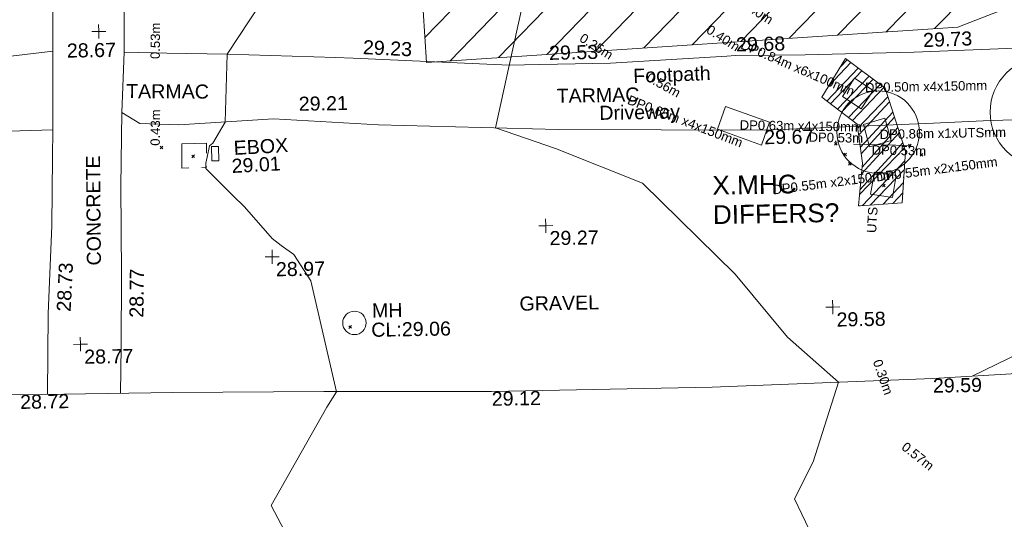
# Model space of a CAD drawing. Header units: millimetres. Extents: x -287732 to 520720, y -103372 to 287754.
# Tile 269 of 380: x 16843 to 43124, y 173212 to 186551. Entities that reach past the tile are written whole.
import ezdxf

# ---------------------------------------------------------------- set-up
doc = ezdxf.new("R2010")
doc.units = ezdxf.units.MM
for name, pattern in [('IMPORT-GAS-LP-MP-QLB2 _2_', [3750, 1500, -300.0000000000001, 0, -1300, 150, -300.0000000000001, 0, -200]), ('IMPORT-HIDDEN2 _3_', [4762.5, 3175, -1587.5]), ('IMPORT-UG_ELEC_QLB2 _2_', [2500, 1500, -300.0000000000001, 0, -50, 150, -300.0000000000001, 0, -200]), ('IMPORT-UG_ELEC_STREET LIGHTING_QLB2 _2_', [2700, 1500, -300.0000000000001, 0, -250, 150, -300.0000000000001, 0, -200]), ('IMPORT-UG_UNIDENTIFIED_QLA _2_', [2350, 1500, -300.0000000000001, 0, -50, 150, -300.0000000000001, 0, -50])]:
    doc.linetypes.add(name, pattern=pattern)
for name, color, linetype, lineweight in [('00_TOPO_DRIVE_WAY', 7, 'Continuous', 9), ('00_TOPO_ROAD_EDGE', 7, 'Continuous', 9), ('00_TOPO_SURFACE', 7, 'Continuous', 9), ('00_TOPO_SURVEY_TEXT', 7, 'Continuous', 9), ('00_UAV_SURVEY_TEXT', 7, 'Continuous', 9), ('GEN-TEXT', 7, 'Continuous', 9), ('SM-QC COMPLETED', 7, 'Continuous', 9)]:
    doc.layers.add(name, color=color, linetype=linetype, lineweight=lineweight)
for name, color, linetype, lineweight, true_color in [('00_TOPO_ESB_BOX', 240, 'Continuous', 9, 0xff003f), ('00_TOPO_FOOTPATH', 7, 'Continuous', 9, 0xa50000), ('00_TOPO_FURN_BARRIER_2D', 7, 'Continuous', 9, 0x666666), ('00_TOPO_LEVEL_SPOT', 7, 'Continuous', 9, 0x666666), ('00_TOPO_SERV_MH', 7, 'Continuous', 9, 0x666666), ('00_UAV_FOOTPATH', 7, 'Continuous', 9, 0xa50000), ('01_DTM_CONTOUR_MNR', 7, 'Continuous', 9, 0xa5a552), ('12333-PUM-2D-U-0001-C01 - Rev2_REVIT IMPORT_dwg', 7, 'Continuous', 9, 0x767676), ('PUM-CHAMBER EXTENTS', 6, 'IMPORT-HIDDEN2 _3_', 9, 0xff00ff), ('PUM-ELECTRIC-MH', 1, 'Continuous', 9, 0xff0000), ('PUM-ELECTRIC-QLB2', 1, 'IMPORT-UG_ELEC_QLB2 _2_', 9, 0xff0000), ('PUM-GAS-LP-MP-QLB2', 2, 'IMPORT-GAS-LP-MP-QLB2 _2_', 9, 0xffff00), ('PUM-GAS-NOTES', 2, 'Continuous', 9, 0xffff00), ('PUM-UNABLE TO SURVEY', 190, 'Continuous', 9, 0x7f00ff), ('PUM-UNIDENTIFIED UTILITIES-QLA', 7, 'IMPORT-UG_UNIDENTIFIED_QLA _2_', 9, 0x52a500)]:
    doc.layers.add(name, color=color, linetype=linetype, lineweight=lineweight, true_color=true_color)
doc.styles.add('Arial', font='arial.ttf', dxfattribs={"height": 500.0000000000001})
doc.styles.add('Arial_1', font='arial.ttf', dxfattribs={"height": 250})
doc.styles.add('Swis721 Lt BT_2', font='swissl.ttf', dxfattribs={"height": 375})

# ---------------------------------------------------------------- blocks, each defined once
blk = doc.blocks.new('12333-PUM-2D-U-0001-C01 - Rev2_REVIT IMPORT_dwg_MM-2077200-Site Location Plan Proposed')
at = {"layer": '00_TOPO_LEVEL_SPOT', "color": 254, "true_color": 0xcccccc, "flags": 128}
for points in [[(0, -500.0000000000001), (0, 0), (-500.0000000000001, 0)], [(500.0000000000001, 0), (0, 0), (0, 500.0000000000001)]]:
    blk.add_lwpolyline(points, dxfattribs=at)
blk = doc.blocks.new('12333-PUM-2D-U-0001-C01 - Rev2_REVIT IMPORT_dwg_MGS62954_T2_Galway_ITM_3d_Rev1-2077680-Site Location Plan Proposed')
at = {"layer": '00_TOPO_DRIVE_WAY', "color": 254, "true_color": 0xcccccc, "flags": 128}
for points in [[(533947310.7138579, 725731693.1597525), (533948599.1790669, 725732292.8675508), (533949364.8963825, 725732849.541381), (533950105.1134104, 725733681.8996902), (533950453.6158828, 725734585.561532), (533950796.9965962, 725736671.5550238), (533950912.4505009, 725740170.8279907), (533951015.7960494, 725742781.650399), (533951124.4683608, 725745445.0481578), (533951288.4688657, 725748596.3189428), (533951375.6958266, 725751100.1535034)], [(533950862.2703093, 725738649.9250047), (533949572.9945023, 725738536.7528106), (533947723.2392966, 725738499.4396844), (533946396.9614592, 725738459.2854577), (533941871.6936597, 725738359.3006822), (533936372.9219523, 725738473.0361657), (533931579.9965787, 725738680.4198532), (533928785.8331761, 725738882.7086323), (533926256.6229934, 725738766.2295657), (533925217.4002548, 725738826.6515307), (533924740.5424624, 725739121.9279413)]]:
    blk.add_lwpolyline(points, dxfattribs=at)
at = {"layer": '00_TOPO_ESB_BOX', "color": 254, "true_color": 0xcccccc}
for p, q in [((533927304.0000001, 725738172.6000001), (533927113.5000001, 725738172.6000001)), ((533927113.5000001, 725738172.6000001), (533927113.5000001, 725737791.6000001)), ((533927304.0000001, 725738172.6000001), (533927304.0000001, 725737791.6000001)), ((533927113.5000001, 725737791.6000001), (533927304.0000001, 725737791.6000001))]:
    blk.add_line(p, q, dxfattribs=at)
at = {"layer": '00_TOPO_FOOTPATH', "color": 254, "true_color": 0xcccccc, "flags": 128}
for points in [[(533925970, 725740690.0000001), (533924824.6577714, 725740739.8871571), (533924883.5097411, 725743171.8788723), (533924982.0307793, 725744622.8284587)], [(533924740.5424624, 725739121.9279413), (533924675.4990678, 725737158.0897944), (533924652.501737, 725734798.8021816), (533924614.8558466, 725732873.9332434), (533924570.0062575, 725731632.1572374)], [(533922619.8776528, 725731637.8206363), (533922680.1741375, 725733783.294085), (533922815.0283206, 725736143.2306827), (533922871.3578695, 725737968.0389736), (533922890.5755876, 725738698.9441912)]]:
    blk.add_lwpolyline(points, dxfattribs=at)
at = {"layer": '00_TOPO_FURN_BARRIER_2D', "color": 254, "true_color": 0xcccccc, "flags": 128}
blk.add_lwpolyline([(533911454.8717364, 725737530.8907015), (533912900.4935217, 725738270.0077589), (533914051.6904413, 725738386.9366655), (533918936.010496, 725738657.6492683), (533920810.5276988, 725738670.4149933), (533922890.5755877, 725738698.9441913), (533922920.4339628, 725740632.0909903), (533922931.9162796, 725741375.5006328), (533922961.8534696, 725743313.7502226), (533922976.4883012, 725744261.265872)], dxfattribs=at)
at = {"layer": '00_TOPO_ROAD_EDGE', "color": 254, "true_color": 0xcccccc, "flags": 128}
blk.add_lwpolyline([(533902300.9219137, 725732135.4102894), (533904170.0000001, 725732080.0000001), (533906610.0000001, 725732030), (533908980, 725731970.0000001), (533911330.0000001, 725731920), (533913910.0000001, 725731840.0000002), (533916210.6784449, 725731768.2505438), (533919083.5527804, 725731708.9590816), (533921889.8371745, 725731639.9407579), (533925962.7294164, 725731628.1126087), (533929995.2847487, 725731583.2459084), (533934476.9002629, 725731502.6879263), (533940368.5367368, 725731515.4835081), (533946256.8135034, 725731648.4314787), (533948650.0000001, 725731750.0000001), (533952160.0000001, 725731910.0000001), (533955150.0000001, 725732150), (533958480, 725732440.0000002), (533961506.5973676, 725732662.43695), (533964004.4636054, 725732853.9435135)], dxfattribs=at)
at = {"layer": '00_TOPO_SERV_MH', "color": 254, "true_color": 0xcccccc}
blk.add_circle((533930849.0094085, 725733401.0100411), 313.7010544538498, dxfattribs=at)
at = {"layer": '00_TOPO_SURFACE', "color": 254, "true_color": 0xcccccc}
blk.add_line((533924740.5424622, 725739121.9279412), (533924824.6577714, 725740739.8871571), dxfattribs=at)
at = {"layer": '00_UAV_FOOTPATH', "color": 254, "true_color": 0xcccccc, "flags": 128}
for points in [[(533915469.9999986, 725740051.1426852), (533918489.9999999, 725740346.1425), (533920444.7502419, 725740542.9284859), (533922922.9101115, 725740792.4064615)], [(533925970, 725740690.0000001), (533927580.2910728, 725740631.0822601), (533930470.1490001, 725740498.8815), (533930936.1613029, 725740469.286821), (533935097.7738052, 725740204.9985504), (533935918.5063865, 725740209.2071245), (533937805.1490001, 725740218.8815), (533940913.2964685, 725740348.5431141), (533941137.149, 725740357.8815001), (533943006.1490001, 725740344.8815), (533945525.149, 725740363.8814999), (533945912.4793455, 725740371.8556033), (533948828.149, 725740431.8814999), (533950922.7365224, 725740430.6841315), (533950911.2265834, 725740430.6907111)]]:
    blk.add_lwpolyline(points, dxfattribs=at)
at = {"layer": '01_DTM_CONTOUR_MNR', "color": 254, "true_color": 0xcccccc, "flags": 128}
for points in [[(533929905.3720683, 725725853.6574577), (533928540.0000001, 725728570.0000001), (533930069.2923029, 725731161.528838), (533930340, 725731570.0000002), (533929705.1795328, 725734546.0061603), (533929265.6863477, 725735256.8083754), (533928928.0861247, 725735497.7033494), (533928694.7821859, 725735694.5313089), (533927963.8750001, 725736553.2656249), (533927667.7112389, 725736846.5709599), (533926950.8977405, 725737589.2515465), (533926954.5004421, 725737733.3244916), (533926995.0837321, 725737894.9003191), (533927061.8181818, 725738197.2727274), (533927154.3290752, 725738263.7759954), (533927490.0000001, 725738820.0000001), (533927580.0000001, 725740630.0000001), (533928494.9898551, 725741982.156976)], [(533942986.1934584, 725727467.9160714), (533942510.0000001, 725728500), (533943022.5092688, 725729481.1818217), (533943740.0000001, 725731590.0000001), (533942395.1880532, 725732816.120354), (533941029.7327896, 725734528.3815206), (533938599.4269278, 725736994.9396888), (533936296.8150216, 725737963.6390673), (533934700.0000001, 725738540.0000001), (533935100, 725740200.0000002), (533936530.0000001, 725746200.0000002), (533938534.7651006, 725748294.5307021), (533939210.0000001, 725749000), (533939223.8742853, 725750101.3428384), (533939290.0000001, 725752600.0000001), (533939509.4095715, 725753442.3139402), (533939719.0094596, 725753783.1466994)]]:
    blk.add_lwpolyline(points, dxfattribs=at)
at = {"xscale": 0.375, "yscale": 0.375, "zscale": 0.375}
for p in [(533924160.0000001, 725741300.0000001), (533935999.403899, 725735906.8044168), (533928682.2446521, 725735204.3081223), (533943621.2334802, 725733600.570355), (533923525.4191474, 725732958.0080047)]:
    blk.add_blockref('12333-PUM-2D-U-0001-C01 - Rev2_REVIT IMPORT_dwg_MM-2077200-Site Location Plan Proposed', p, dxfattribs=at)
at = {"layer": '00_TOPO_DRIVE_WAY', "color": 251, "true_color": 0x666666, "char_height": 375, "attachment_point": 1, "line_spacing_factor": 1.005061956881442, "style": 'Swis721 Lt BT_2'}
for s, insert, width in [('29.21', (533929463.7833302, 725739463.6232133), 1495.902363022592), ('Driveway', (533937481.1482731, 725739080.8248436), 2436.183848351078), ('29.67', (533941871.7, 725738354.5296078), 1495.902363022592)]:
    blk.add_mtext(s, dxfattribs=dict(at, insert=insert, width=width))
at = {"layer": '00_TOPO_ESB_BOX', "color": 251, "true_color": 0x666666, "char_height": 375, "attachment_point": 1, "rotation": 2.1319325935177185, "line_spacing_factor": 1.005061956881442, "style": 'Swis721 Lt BT_2'}
for s, insert, width in [('EBOX', (533927699.4546414, 725738314.9196291), 1619.373669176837), ('29.01', (533927636.9110932, 725737833.9998381), 1495.902363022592)]:
    blk.add_mtext(s, dxfattribs=dict(at, insert=insert, width=width))
at = {"layer": '00_TOPO_FOOTPATH', "color": 251, "true_color": 0x666666, "char_height": 375, "width": 1495.902363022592, "attachment_point": 1, "line_spacing_factor": 1.005061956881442, "style": 'Swis721 Lt BT_2'}
for s, insert, rotation in [('28.73', (533922904.1089423, 725733850.6055946), 86.15520037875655), ('28.77', (533924844.3264813, 725733646.108439), 88.42658077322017)]:
    blk.add_mtext(s, dxfattribs=dict(at, insert=insert, rotation=rotation))
at = {"layer": '00_TOPO_LEVEL_SPOT', "char_height": 375, "width": 1495.902363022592, "attachment_point": 1, "line_spacing_factor": 1.005061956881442, "style": 'Swis721 Lt BT_2'}
for s, insert in [('28.67', (533923299.6140175, 725740991.5460112)), ('29.27', (533936094.4808527, 725735759.4102244)), ('28.97', (533928777.2808528, 725735056.9102244)), ('29.58', (533943716.2808529, 725733453.2102245)), ('28.77', (533923620.4808528, 725732810.6102245))]:
    blk.add_mtext(s, dxfattribs=dict(at, insert=insert))
at = {"layer": '00_TOPO_ROAD_EDGE', "color": 251, "true_color": 0x666666, "char_height": 375, "width": 1495.902363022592, "attachment_point": 1, "line_spacing_factor": 1.005061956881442, "style": 'Swis721 Lt BT_2'}
for s, insert in [('28.72', (533921889.8, 725731635.1296079)), ('29.12', (533934476.9, 725731497.9296081)), ('29.59', (533946256.8, 725731643.6296078))]:
    blk.add_mtext(s, dxfattribs=dict(at, insert=insert))
at = {"layer": '00_TOPO_SERV_MH', "char_height": 375, "attachment_point": 1, "line_spacing_factor": 1.005061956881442, "style": 'Swis721 Lt BT_2'}
for s, insert, width in [('MH', (533931321.9457728, 725733910.5899504), 949.779278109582), ('CL:29.06', (533931294.1253603, 725733396.2296079), 2440.932744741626)]:
    blk.add_mtext(s, dxfattribs=dict(at, insert=insert, width=width))
at = {"layer": '00_TOPO_SURVEY_TEXT', "color": 251, "true_color": 0x666666, "char_height": 375, "attachment_point": 1, "line_spacing_factor": 1.005061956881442, "style": 'Swis721 Lt BT_2'}
for s, insert, width, rotation in [('TARMAC', (533924866.8437606, 725739883.1870908), 2450.430537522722, 358.6634200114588), ('CONCRETE', (533923735.1814401, 725735055.7936487), 3286.236302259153, 89.4985765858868)]:
    blk.add_mtext(s, dxfattribs=dict(at, insert=insert, width=width, rotation=rotation))
at = {"layer": '00_TOPO_SURVEY_TEXT', "color": 251, "true_color": 0x666666, "insert": (533935260.8421302, 725734024.4778028), "char_height": 375, "width": 2322.210334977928, "attachment_point": 1, "line_spacing_factor": 1.005061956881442, "style": 'Swis721 Lt BT_2'}
blk.add_mtext('GRAVEL', dxfattribs=at)
at = {"layer": '00_UAV_FOOTPATH', "color": 251, "true_color": 0x666666, "char_height": 375, "attachment_point": 1, "line_spacing_factor": 1.005061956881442, "style": 'Swis721 Lt BT_2'}
for s, insert, width, rotation in [('29.23', (533931217.0456235, 725740947.6761636), 1495.902363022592, 356.3662415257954), ('29.53', (533936165.9636817, 725740705.7121613), 1495.902363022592, 0.2938002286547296), ('29.68', (533941161.3418484, 725740844.7546154), 1495.902363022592, 0.22591626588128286), ('29.73', (533946152.2330797, 725740872.1260418), 1495.902363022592, 1.1794013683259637), ('Footpath', (533938398.6257851, 725740051.5691452), 2436.183848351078, 1.1421418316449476)]:
    blk.add_mtext(s, dxfattribs=dict(at, insert=insert, width=width, rotation=rotation))
at = {"layer": '00_UAV_SURVEY_TEXT', "color": 251, "true_color": 0x666666, "insert": (533936348.8000001, 725739554.6296079), "char_height": 375, "width": 2450.430537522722, "attachment_point": 1, "line_spacing_factor": 1.005061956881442, "style": 'Swis721 Lt BT_2'}
blk.add_mtext('TARMAC', dxfattribs=at)
blk = doc.blocks.new('12333-PUM-2D-U-0001-C01 - Rev2_REVIT IMPORT_dwg-1620468-Site Location Plan Proposed')
at = {"layer": 'PUM-CHAMBER EXTENTS', "true_color": 0xfff4d4}
h = blk.add_hatch(dxfattribs=at)
h.set_pattern_fill('FP_14', style=0, pattern_type=2)
h.set_pattern_definition([(45, (-533641079.65, -725615854.3560001), (-618.7184335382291, 618.7184335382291), [])])
h.paths.add_polyline_path([(291811.3501528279, 124468.6438213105), (306011.3501528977, 125163.6438213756), (309303.3501529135, 126382.6438213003), (310276.3501529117, 133352.6438213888), (309947.3501528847, 136832.6438213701), (307059.3501528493, 139075.6438213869), (304064.350152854, 137236.6438213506), (301560.095729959, 137051.9973635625), (288639.1046682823, 134790.0492880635), (288630.6430382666, 134386.5106701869), (288258.8263998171, 134391.737187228), (288273.3501527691, 133230.6438212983), (288213.5074401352, 133220.9184094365), (288164.3501528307, 131103.6438213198), (291489.3501529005, 131422.6438213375), (291767.656290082, 125412.2684225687)])
h.paths.add_polyline_path([(313541.3501529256, 126587.6438213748), (320416.1456552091, 127718.9519342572), (320290.3501528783, 137135.6438213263), (316922.3501528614, 136404.6438212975), (313381.3501528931, 137134.6438212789), (313031.3501529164, 130202.6438213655), (313364.3812648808, 127842.0409395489)])
h.paths.add_polyline_path([(305922.0501528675, 132148.0438212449), (305930.0306085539, 132605.2438213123), (306188.7501529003, 132605.2438213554), (306180.769697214, 132148.043821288), (306133.2633083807, 132148.0438212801)])
at = {"layer": 'PUM-CHAMBER EXTENTS', "true_color": 0xffaaff}
h = blk.add_hatch(dxfattribs=at)
h.set_pattern_fill('FP_3', color=211, style=0, pattern_type=2)
h.set_pattern_definition([(45, (-533641079.65, -725615854.3560001), (-265.1650429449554, 265.1650429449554), []), (45, (-533640902.873, -725615854.3560001), (-265.1650429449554, 265.1650429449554), [])])
h.paths.add_polyline_path([(303316.3501528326, 120436.643821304), (304442.3501528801, 120499.6438213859), (304553.3501529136, 121877.6438212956), (304044.3501528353, 123565.6438213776), (303000.350152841, 124372.643821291), (302343.3501528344, 123352.6438213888), (303280.3501528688, 122619.6438213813), (303404.3501529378, 121570.6438213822), (303273.3501528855, 120438.6438212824)])
at = {"layer": 'GEN-TEXT', "color": 253, "true_color": 0xaaaaaa}
for p, q in [((284665.9948137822, 122281.2884822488), (284736.7054919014, 122351.999160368)), ((284736.7054919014, 122281.2884822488), (284665.9948137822, 122351.999160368)), ((285507.9948138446, 122033.2884822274), (285578.7054919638, 122103.9991603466)), ((285578.7054919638, 122033.2884822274), (285507.9948138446, 122103.9991603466)), ((302660.9948137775, 122066.2884822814), (302731.7054918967, 122136.9991604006)), ((302731.7054918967, 122066.2884822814), (302660.9948137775, 122136.9991604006)), ((304636.9948138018, 121992.288482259), (304707.7054919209, 122062.9991603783)), ((304707.7054919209, 121992.288482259), (304636.9948138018, 122062.9991603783)), ((302910.9948137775, 121780.2884823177), (302981.7054918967, 121850.9991604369)), ((302981.7054918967, 121780.2884823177), (302910.9948137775, 121850.9991604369)), ((304942.994813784, 121734.2884822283), (305013.7054919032, 121804.9991603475)), ((305013.7054919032, 121734.2884822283), (304942.994813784, 121804.9991603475)), ((303026.9948138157, 121525.288482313), (303097.705491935, 121595.9991604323)), ((303097.705491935, 121525.288482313), (303026.9948138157, 121595.9991604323)), ((303923.9948138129, 120935.2884822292), (303994.7054919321, 121005.9991603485)), ((303994.7054919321, 120935.2884822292), (303923.9948138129, 121005.9991603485)), ((289615.994813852, 117404.2884822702), (289686.7054919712, 117474.9991603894)), ((289686.7054919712, 117404.2884822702), (289615.994813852, 117474.9991603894))]:
    blk.add_line(p, q, dxfattribs=at)
at = {"layer": 'PUM-CHAMBER EXTENTS', "color": 211, "linetype": 'Continuous', "true_color": 0xffaaff, "flags": 128}
blk.add_lwpolyline([(303316.3501528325, 120436.6438213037), (304442.35015288, 120499.6438213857), (304553.3501529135, 121877.6438212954), (304044.3501528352, 123565.6438213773), (303000.3501528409, 124372.6438212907), (302343.3501528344, 123352.6438213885), (303280.3501528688, 122619.643821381), (303404.3501529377, 121570.643821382), (303273.3501528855, 120438.6438212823)], close=True, dxfattribs=at)
at = {"layer": 'PUM-ELECTRIC-MH', "color": 21, "true_color": 0xffaaaa, "flags": 128}
for points in [[(303718.3501528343, 123505.6438213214), (303229.3501528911, 123847.6438213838), (302903.3501528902, 123365.6438213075), (303392.350152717, 123023.6438211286)], [(300939.3501528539, 122713.6438213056), (300713.3501528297, 122104.6438213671), (299544.3501528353, 122545.6438213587), (299770.350152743, 123154.6438211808)], [(303444.3501528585, 122601.643821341), (304021.350152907, 122761.6438213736), (304176.3501529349, 122166.6438212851), (303599.3501528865, 122006.6438213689)], [(303605.3501529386, 120743.6438213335), (303718.3501528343, 121331.6438213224), (304299.35015284, 121233.6438213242), (304186.3501530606, 120645.6438215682)]]:
    blk.add_lwpolyline(points, close=True, dxfattribs=at)
at = {"layer": 'PUM-GAS-LP-MP-QLB2', "color": 51, "true_color": 0xffffaa}
blk.add_line((304672.3501528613, 122027.6438213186), (302696.3501528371, 122101.643821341), dxfattribs=at)
at = {"layer": 'PUM-UNABLE TO SURVEY', "color": 7, "true_color": 0xfff4d4, "flags": 128}
blk.add_lwpolyline([(288240.6965458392, 134391.9920332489), (288164.3501528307, 131103.6438213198), (291489.3501529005, 131422.6438213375), (291811.3501528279, 124468.6438213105), (306011.3501528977, 125163.6438213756), (309303.3501529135, 126382.6438213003), (310276.3501529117, 133352.6438213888), (309947.3501528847, 136832.6438213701), (307059.3501528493, 139075.6438213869), (304064.350152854, 137236.6438213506), (301580.3501529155, 137051.6438212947)], dxfattribs=at)
at = {"layer": 'PUM-UNIDENTIFIED UTILITIES-QLA', "color": 9, "true_color": 0xc5e1aa, "flags": 128}
blk.add_lwpolyline([(285906.3501529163, 122417.6438213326), (285243.3501528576, 122407.6438213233), (285233.3501528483, 121758.6438213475), (285896.3501530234, 121768.6438213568)], close=True, dxfattribs=at)
at = {"layer": 'SM-QC COMPLETED', "color": 81, "true_color": 0xaaffaa}
for centre, radius in [((308301.2168105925, 122853.5067552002), 1467.425282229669), ((303833.5277128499, 122395.8027607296), 1100.568961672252)]:
    blk.add_circle(centre, radius, dxfattribs=at)
blk.add_blockref('12333-PUM-2D-U-0001-C01 - Rev2_REVIT IMPORT_dwg_MGS62954_T2_Galway_ITM_3d_Rev1-2077680-Site Location Plan Proposed', (-533641079.6498471, -725615854.3561786))
at = {"layer": 'PUM-ELECTRIC-QLB2', "char_height": 250, "attachment_point": 2, "line_spacing_factor": 0.9417779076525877, "style": 'Arial_1'}
for s, insert, width, rotation in [('0.40m', (300714.5754604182, 125788.0395610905), 1160.025439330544, 326.0933035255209), ('0.53m', (284460.3063219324, 125172.8384558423), 1160.025439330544, 88.38861004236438), ('0.25m', (296424.7039992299, 124920.4401767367), 1160.025439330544, 326.5630367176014), ('0.40m', (299813.2065107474, 125081.6039540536), 1160.025439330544, 326.3549387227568), ('DP0.84m x6x100mm', (301770.0694914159, 124261.2397458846), 3893.2779916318, 335.75857047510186), ('0.56m', (298192.9536521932, 123861.1186569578), 1160.025439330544, 330.0520851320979), ('0.43m', (284420.0807258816, 122857.1097515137), 1160.025439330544, 88.38861004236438), ('DP0.65m x4x150mm', (298737.2011548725, 122892.62443452), 3893.2779916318, 337.9074136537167), ('DP0.63m x4x150mm', (301776.4933118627, 122721.6772025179), 3893.2779916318, 358.0355412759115), ('DP0.55m x2x150mm', (305368.2751320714, 121502.4630240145), 3893.2779916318, 6.22529174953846), ('DP0.55m x2x150mm', (302596.8203258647, 121203.9081260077), 3893.2779916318, 6.22529174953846), ('UTS', (303510.6365546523, 120064.6343210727), 832.5248535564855, 85.55786657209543), ('0.30m', (303971.7661111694, 115893.1372726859), 1160.025439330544, 288.24880334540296), ('0.57m', (304823.1650395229, 113822.4199981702), 1160.025439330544, 320.8138382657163)]:
    blk.add_mtext(s, dxfattribs=dict(at, insert=insert, width=width, rotation=rotation))
for s, insert, width in [('DP0.50m x4x150mm', (305135.0740873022, 123718.6242563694), 3893.2779916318), ('DP0.86m x1xUTSmm', (305558.9372102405, 122460.7596534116), 4027.951129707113)]:
    blk.add_mtext(s, dxfattribs=dict(at, insert=insert, width=width))
at = {"layer": 'PUM-GAS-NOTES', "char_height": 250, "width": 1738.507782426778, "attachment_point": 2, "rotation": 357.8553100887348, "line_spacing_factor": 0.9417779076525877, "style": 'Arial_1'}
for insert in [(302707.9852918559, 122394.4449230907), (304383.3261084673, 122022.6128992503)]:
    blk.add_mtext('DP0.53m', dxfattribs=dict(at, insert=insert))
at = {"layer": 'SM-QC COMPLETED', "color": 3, "true_color": 0x00ff00, "insert": (299384.5275891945, 121301.8526165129), "char_height": 500.0000000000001, "width": 4027.951129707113, "attachment_point": 1, "line_spacing_factor": 0.9417779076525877, "style": 'Arial'}
blk.add_mtext('X.MHC\\PDIFFERS?', dxfattribs=at)

msp = doc.modelspace()

# ---------------------------------------------------------------- block references
at = {"layer": '12333-PUM-2D-U-0001-C01 - Rev2_REVIT IMPORT_dwg', "color": 254, "linetype": 'IMPORT-UG_ELEC_STREET LIGHTING_QLB2 _2_', "true_color": 0xffd4d4, "rotation": 0.9999999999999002}
msp.add_blockref('12333-PUM-2D-U-0001-C01 - Rev2_REVIT IMPORT_dwg-1620468-Site Location Plan Proposed', (-261895.0770586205, 55869.5817132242), dxfattribs=at)

doc.saveas('drawing.dxf')
